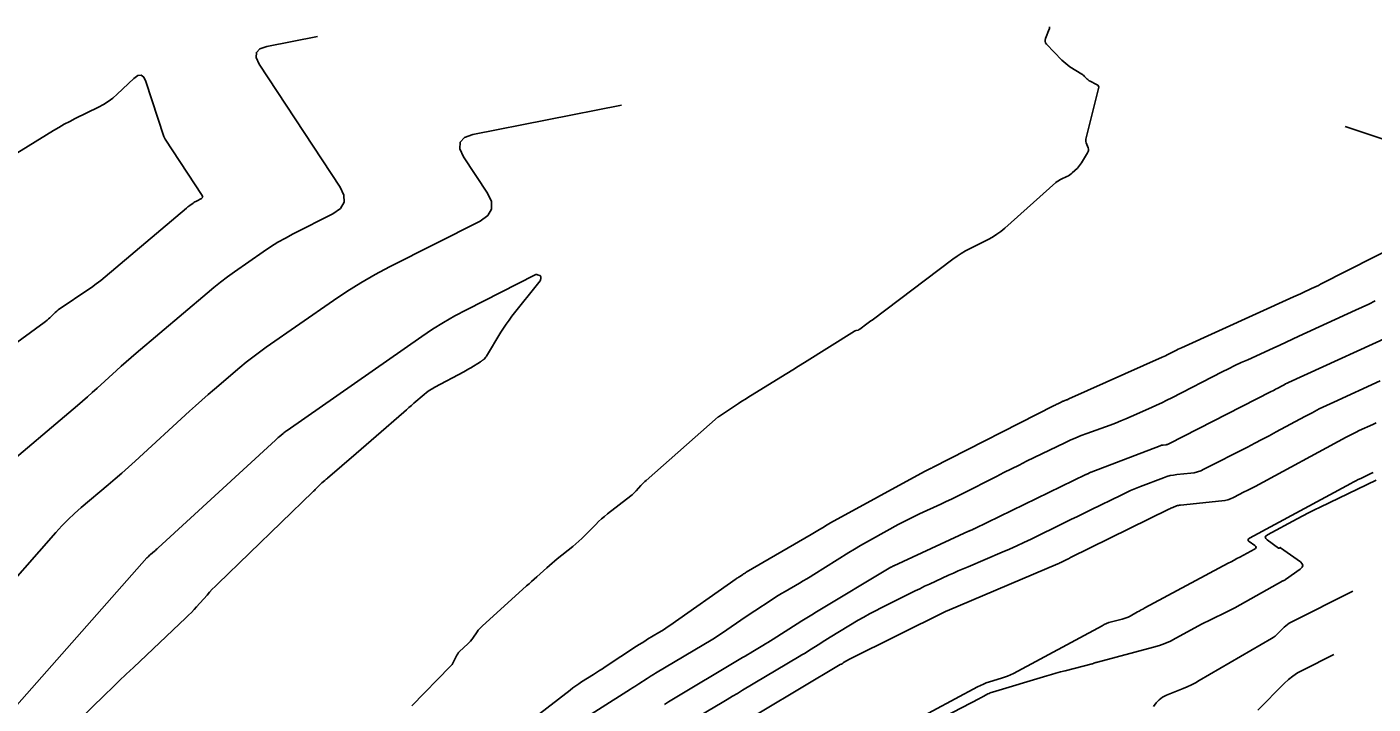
# Model space of a CAD drawing. Extents: x 658976 to 668726, y 639543 to 647196.
# Drawn here: x 661565.4 to 661720.2, y 642705.6 to 642783.5 of the extents above; entities that cross this region are included whole.
import ezdxf

# ---------------------------------------------------------------- set-up
doc = ezdxf.new("R2010")
doc.units = 0
for name, color, linetype in [('Ex_Major Contours', 7, 'Continuous'), ('Ex_Minor Contours', 7, 'Continuous'), ('R_Ramp 15 Degree_Min Ls', 7, 'Continuous')]:
    doc.layers.add(name, color=color, linetype=linetype)

msp = doc.modelspace()

# ---------------------------------------------------------------- linework, layer by layer
at = {"layer": 'Ex_Major Contours'}
for points in [[(661561.24, 642767.2), (661568.42, 642771.62), (661569.03, 642771.98), (661569.65, 642772.34), (661570.29, 642772.67), (661570.92, 642772.99), (661573.59, 642774.3), (661574.17, 642774.61), (661574.72, 642774.96), (661575.25, 642775.36), (661575.75, 642775.79), (661577.68, 642777.62), (661578.12, 642777.94), (661578.5, 642777.99), (661578.81, 642777.77), (661579.05, 642777.27), (661581.12, 642770.95), (661581.15, 642770.87), (661581.19, 642770.79), (661581.23, 642770.71), (661581.27, 642770.64), (661585.53, 642764.16), (661585.58, 642764.04), (661585.59, 642763.95), (661585.54, 642763.86), (661585.43, 642763.79), (661584.89, 642763.51), (661584.78, 642763.46), (661584.68, 642763.4), (661584.58, 642763.33), (661584.48, 642763.27), (661584.09, 642762.99), (661583.99, 642762.92), (661583.89, 642762.85), (661583.8, 642762.78), (661583.71, 642762.7), (661574.38, 642754.79), (661573.87, 642754.37), (661573.34, 642753.97), (661572.81, 642753.57), (661572.26, 642753.2), (661569.31, 642751.23), (661569.13, 642751.11), (661568.96, 642750.98), (661568.79, 642750.84), (661568.63, 642750.69), (661568.01, 642750.09), (661567.85, 642749.94), (661567.68, 642749.8), (661567.52, 642749.67), (661567.34, 642749.54), (661558.05, 642742.75)], [(661720.45, 642752.02), (661719.7, 642751.66), (661718.95, 642751.3), (661718.19, 642750.94), (661711.67, 642747.95), (661710.94, 642747.61), (661710.2, 642747.28), (661709.46, 642746.94), (661708.72, 642746.6), (661705.77, 642745.26), (661705.03, 642744.92), (661704.3, 642744.58), (661703.57, 642744.22), (661702.85, 642743.85), (661697.05, 642740.89), (661696.47, 642740.6), (661695.89, 642740.31), (661695.3, 642740.04), (661694.72, 642739.77), (661692.36, 642738.71), (661691.76, 642738.45), (661691.17, 642738.21), (661690.57, 642737.97), (661689.96, 642737.74), (661687.28, 642736.78), (661686.63, 642736.53), (661685.99, 642736.27), (661685.36, 642736), (661684.74, 642735.7), (661680.33, 642733.57), (661679.47, 642733.14), (661678.6, 642732.71), (661677.74, 642732.28), (661676.88, 642731.84), (661672.93, 642729.83), (661672.32, 642729.52), (661671.71, 642729.22), (661671.1, 642728.93), (661670.48, 642728.64), (661668.02, 642727.51), (661667.4, 642727.22), (661666.79, 642726.92), (661666.19, 642726.61), (661665.59, 642726.29), (661662.62, 642724.67), (661661.93, 642724.28), (661661.24, 642723.89), (661660.56, 642723.48), (661659.89, 642723.07), (661655.86, 642720.55), (661655.45, 642720.3), (661655.05, 642720.05), (661654.64, 642719.81), (661654.23, 642719.57), (661652.58, 642718.61), (661652.17, 642718.37), (661651.76, 642718.12), (661651.35, 642717.87), (661650.95, 642717.61), (661649.08, 642716.39), (661648.67, 642716.12), (661648.27, 642715.85), (661647.87, 642715.57), (661647.47, 642715.3), (661645.88, 642714.18), (661645.48, 642713.9), (661645.08, 642713.63), (661644.67, 642713.37), (661644.25, 642713.12), (661637.67, 642709.2), (661637.42, 642709.05), (661637.18, 642708.9), (661636.94, 642708.75), (661636.7, 642708.6), (661635.75, 642707.97), (661635.51, 642707.81), (661635.27, 642707.66), (661635.03, 642707.5), (661634.79, 642707.35), (661627.84, 642702.96)], [(661706.92, 642704.93), (661709.97, 642708.01), (661710.45, 642708.46), (661710.97, 642708.87), (661711.52, 642709.24), (661712.1, 642709.56), (661715.67, 642711.36)]]:
    msp.add_lwpolyline(points, dxfattribs=at)
at = {"layer": 'Ex_Minor Contours'}
for points in [[(661609.65, 642705.45), (661614.05, 642709.95), (661614.17, 642710.08), (661614.27, 642710.21), (661614.36, 642710.36), (661614.44, 642710.51), (661614.73, 642711.13), (661614.81, 642711.28), (661614.91, 642711.43), (661615.01, 642711.56), (661615.13, 642711.68), (661616.09, 642712.57), (661616.25, 642712.73), (661616.39, 642712.89), (661616.53, 642713.06), (661616.66, 642713.23), (661617.15, 642713.96), (661617.27, 642714.14), (661617.41, 642714.3), (661617.56, 642714.46), (661617.72, 642714.62), (661622.83, 642719.23), (661623.12, 642719.49), (661623.41, 642719.75), (661623.71, 642720.01), (661624, 642720.28), (661625.17, 642721.33), (661625.46, 642721.59), (661625.76, 642721.85), (661626.06, 642722.1), (661626.37, 642722.35), (661628.16, 642723.78), (661628.51, 642724.07), (661628.85, 642724.37), (661629.19, 642724.68), (661629.51, 642725.01), (661630.8, 642726.31), (661631.12, 642726.63), (661631.46, 642726.94), (661631.8, 642727.24), (661632.16, 642727.52), (661634.82, 642729.59), (661634.98, 642729.73), (661635.13, 642729.87), (661635.28, 642730.01), (661635.43, 642730.16), (661635.98, 642730.79), (661636.12, 642730.94), (661636.27, 642731.09), (661636.42, 642731.24), (661636.57, 642731.38), (661644.87, 642738.68), (661644.87, 642738.68), (661644.88, 642738.68), (661644.88, 642738.68), (661644.89, 642738.69), (661644.9, 642738.7), (661647.22, 642740.22), (661647.61, 642740.47), (661648, 642740.72), (661648.39, 642740.97), (661648.79, 642741.22), (661652.08, 642743.26), (661652.76, 642743.68), (661653.44, 642744.11), (661654.11, 642744.53), (661654.79, 642744.95), (661660.56, 642748.55), (661660.61, 642748.57), (661660.66, 642748.59), (661660.7, 642748.61), (661660.76, 642748.63), (661660.96, 642748.67), (661661.01, 642748.69), (661661.06, 642748.71), (661661.1, 642748.73), (661661.15, 642748.76), (661661.97, 642749.37), (661662.12, 642749.48), (661662.27, 642749.6), (661662.42, 642749.71), (661662.57, 642749.82), (661671.86, 642756.81), (661672.34, 642757.15), (661672.82, 642757.47), (661673.33, 642757.77), (661673.84, 642758.04), (661675.92, 642759.09), (661676.43, 642759.37), (661676.92, 642759.68), (661677.39, 642760.02), (661677.84, 642760.4), (661683.72, 642765.63), (661683.86, 642765.75), (661684.01, 642765.85), (661684.16, 642765.95), (661684.33, 642766.03), (661684.99, 642766.33), (661685.16, 642766.42), (661685.31, 642766.51), (661685.46, 642766.62), (661685.59, 642766.74), (661686.18, 642767.3), (661686.31, 642767.44), (661686.44, 642767.59), (661686.55, 642767.74), (661686.66, 642767.91), (661687.36, 642769.07), (661687.42, 642769.2), (661687.45, 642769.34), (661687.45, 642769.48), (661687.42, 642769.62), (661687.21, 642770.2), (661687.17, 642770.34), (661687.16, 642770.49), (661687.16, 642770.64), (661687.19, 642770.79), (661688.63, 642776.44), (661688.64, 642776.6), (661688.61, 642776.73), (661688.53, 642776.84), (661688.4, 642776.93), (661687.64, 642777.29), (661687.55, 642777.34), (661687.46, 642777.4), (661687.38, 642777.47), (661687.31, 642777.54), (661687.02, 642777.85), (661686.94, 642777.93), (661686.86, 642778), (661686.78, 642778.06), (661686.69, 642778.12), (661685.33, 642778.96), (661685.08, 642779.13), (661684.85, 642779.31), (661684.62, 642779.51), (661684.4, 642779.72), (661682.64, 642781.54), (661682.53, 642781.69), (661682.47, 642781.85), (661682.47, 642782.02), (661682.52, 642782.2), (661682.95, 642783.26), (661682.96, 642783.29), (661682.96, 642783.31), (661682.97, 642783.34), (661682.97, 642783.37), (661682.97, 642783.54)], [(661598.78, 642782.45), (661592.95, 642781.3), (661592.17, 642781.03), (661591.76, 642780.6), (661591.74, 642780.01), (661592.09, 642779.26), (661601.39, 642765.12), (661601.83, 642764.18), (661601.84, 642763.36), (661601.42, 642762.65), (661600.57, 642762.05), (661595.99, 642759.72), (661595.1, 642759.25), (661594.23, 642758.76), (661593.38, 642758.23), (661592.55, 642757.67), (661589.25, 642755.37), (661588.44, 642754.79), (661587.64, 642754.19), (661586.85, 642753.56), (661586.08, 642752.92), (661577.92, 642746.01), (661577.35, 642745.52), (661576.78, 642745.02), (661576.22, 642744.52), (661575.66, 642744.01), (661573.44, 642741.98), (661572.89, 642741.47), (661572.33, 642740.97), (661571.76, 642740.48), (661571.19, 642739.99), (661561.92, 642732.17)], [(661633.77, 642774.53), (661616.67, 642771.15), (661615.69, 642770.81), (661615.18, 642770.27), (661615.15, 642769.53), (661615.59, 642768.59), (661618.33, 642764.42), (661618.79, 642763.44), (661618.8, 642762.57), (661618.36, 642761.83), (661617.48, 642761.21), (661607.08, 642755.94), (661605.42, 642755.05), (661603.78, 642754.11), (661602.18, 642753.12), (661600.62, 642752.07), (661592.9, 642746.69), (661592.12, 642746.13), (661591.35, 642745.55), (661590.6, 642744.96), (661589.86, 642744.35), (661586.93, 642741.86), (661586.2, 642741.24), (661585.48, 642740.61), (661584.76, 642739.97), (661584.05, 642739.32), (661577.8, 642733.57), (661577.04, 642732.89), (661576.28, 642732.21), (661575.51, 642731.54), (661574.73, 642730.87), (661571.61, 642728.24), (661570.84, 642727.57), (661570.1, 642726.87), (661569.39, 642726.14), (661568.7, 642725.39), (661561.25, 642716.96)], [(661726.66, 642760.29), (661714.15, 642753.93), (661713.9, 642753.8), (661713.64, 642753.68), (661713.38, 642753.55), (661713.12, 642753.43), (661712.09, 642752.96), (661711.83, 642752.84), (661711.57, 642752.72), (661711.31, 642752.6), (661711.05, 642752.49), (661698.16, 642746.64), (661697.98, 642746.55), (661697.79, 642746.46), (661697.6, 642746.37), (661697.42, 642746.28), (661696.68, 642745.9), (661696.5, 642745.81), (661696.31, 642745.72), (661696.12, 642745.63), (661695.94, 642745.54), (661685.21, 642740.74), (661685.14, 642740.71), (661685.07, 642740.68), (661685, 642740.65), (661684.93, 642740.63), (661684.66, 642740.53), (661684.59, 642740.5), (661684.52, 642740.47), (661684.45, 642740.44), (661684.38, 642740.41), (661683.92, 642740.19), (661683.82, 642740.14), (661683.73, 642740.09), (661683.63, 642740.04), (661683.53, 642739.99), (661669.52, 642732.84), (661669.44, 642732.8), (661669.36, 642732.77), (661669.29, 642732.73), (661669.21, 642732.69), (661668.9, 642732.55), (661668.83, 642732.52), (661668.75, 642732.48), (661668.68, 642732.44), (661668.6, 642732.4), (661657.79, 642726.49), (661657.6, 642726.38), (661657.42, 642726.27), (661657.23, 642726.16), (661657.05, 642726.05), (661656.32, 642725.6), (661656.14, 642725.48), (661655.95, 642725.37), (661655.77, 642725.26), (661655.58, 642725.15), (661648.1, 642720.8), (661648, 642720.74), (661647.9, 642720.68), (661647.8, 642720.62), (661647.7, 642720.56), (661647.32, 642720.3), (661647.22, 642720.24), (661647.12, 642720.18), (661647.03, 642720.11), (661646.93, 642720.04), (661639.33, 642714.69), (661639.02, 642714.48), (661638.7, 642714.27), (661638.38, 642714.07), (661638.06, 642713.87), (661636.76, 642713.1), (661636.43, 642712.9), (661636.11, 642712.7), (661635.79, 642712.5), (661635.48, 642712.29), (661631.89, 642709.93), (661631.55, 642709.71), (661631.22, 642709.49), (661630.88, 642709.27), (661630.54, 642709.05), (661629.17, 642708.19), (661628.83, 642707.97), (661628.5, 642707.74), (661628.17, 642707.51), (661627.85, 642707.26), (661622.49, 642703.09)], [(661564.22, 642705.53), (661579.16, 642722.45), (661579.26, 642722.56), (661579.37, 642722.67), (661579.47, 642722.76), (661579.58, 642722.86), (661580.03, 642723.24), (661580.14, 642723.33), (661580.25, 642723.43), (661580.36, 642723.52), (661580.46, 642723.62), (661593.95, 642736.01), (661594.06, 642736.11), (661594.16, 642736.21), (661594.27, 642736.3), (661594.38, 642736.39), (661594.82, 642736.77), (661594.93, 642736.86), (661595.05, 642736.95), (661595.16, 642737.04), (661595.28, 642737.12), (661610.77, 642747.92), (661612.02, 642748.76), (661613.29, 642749.55), (661614.59, 642750.3), (661615.92, 642751), (661623.83, 642755.01), (661623.89, 642755.04), (661623.95, 642755.05), (661624.01, 642755.05), (661624.08, 642755.03), (661624.34, 642754.95), (661624.39, 642754.93), (661624.43, 642754.89), (661624.45, 642754.85), (661624.46, 642754.79), (661624.46, 642754.55), (661624.45, 642754.5), (661624.44, 642754.44), (661624.42, 642754.39), (661624.38, 642754.34), (661621.15, 642750.25), (661620.82, 642749.81), (661620.49, 642749.36), (661620.18, 642748.9), (661619.89, 642748.43), (661618.21, 642745.66), (661618.18, 642745.62), (661618.15, 642745.58), (661618.13, 642745.54), (661618.1, 642745.51), (661617.94, 642745.32), (661617.93, 642745.31), (661617.92, 642745.3), (661617.9, 642745.28), (661617.89, 642745.27), (661617.83, 642745.23), (661617.82, 642745.22), (661617.8, 642745.21), (661617.79, 642745.2), (661617.77, 642745.19), (661617.65, 642745.09), (661617.62, 642745.07), (661617.59, 642745.05), (661617.56, 642745.03), (661617.54, 642745.01), (661616.41, 642744.31), (661616.21, 642744.19), (661616.01, 642744.08), (661615.81, 642743.97), (661615.61, 642743.86), (661612.3, 642742.11), (661611.96, 642741.92), (661611.64, 642741.72), (661611.33, 642741.5), (661611.04, 642741.25), (661609.88, 642740.25), (661609.59, 642740), (661609.3, 642739.75), (661609.01, 642739.5), (661608.72, 642739.24), (661605.54, 642736.45), (661604.97, 642735.95), (661604.4, 642735.45), (661603.82, 642734.96), (661603.25, 642734.46), (661599.94, 642731.64), (661599.86, 642731.57), (661599.78, 642731.5), (661599.7, 642731.43), (661599.62, 642731.37), (661599.29, 642731.09), (661599.21, 642731.02), (661599.14, 642730.95), (661599.06, 642730.87), (661598.98, 642730.8), (661598.61, 642730.41), (661598.52, 642730.31), (661598.43, 642730.22), (661598.34, 642730.14), (661598.25, 642730.05), (661587.32, 642719.49), (661587, 642719.18), (661586.68, 642718.86), (661586.38, 642718.53), (661586.08, 642718.19), (661584.89, 642716.84), (661584.59, 642716.51), (661584.28, 642716.18), (661583.96, 642715.86), (661583.64, 642715.55), (661577.62, 642709.86), (661576.8, 642709.09), (661575.98, 642708.31), (661575.17, 642707.52), (661574.36, 642706.73), (661569.62, 642702.09)], [(661638.68, 642705.6), (661638.8, 642705.68), (661638.92, 642705.76), (661639.05, 642705.84), (661639.17, 642705.91), (661647.68, 642710.99), (661647.97, 642711.17), (661648.27, 642711.34), (661648.56, 642711.52), (661648.85, 642711.69), (661650.02, 642712.39), (661650.31, 642712.56), (661650.6, 642712.74), (661650.89, 642712.92), (661651.18, 642713.1), (661653.95, 642714.86), (661654.51, 642715.21), (661655.07, 642715.56), (661655.63, 642715.9), (661656.19, 642716.24), (661664.74, 642721.38), (661664.76, 642721.4), (661664.79, 642721.41), (661664.82, 642721.43), (661664.85, 642721.44), (661664.96, 642721.5), (661664.99, 642721.51), (661665.01, 642721.53), (661665.04, 642721.54), (661665.07, 642721.55), (661673.65, 642725.52), (661673.72, 642725.54), (661673.78, 642725.57), (661673.84, 642725.6), (661673.9, 642725.63), (661674.15, 642725.73), (661674.21, 642725.76), (661674.28, 642725.79), (661674.34, 642725.81), (661674.4, 642725.84), (661687.16, 642732.04), (661687.21, 642732.07), (661687.26, 642732.09), (661687.31, 642732.12), (661687.37, 642732.14), (661687.57, 642732.24), (661687.62, 642732.27), (661687.67, 642732.29), (661687.72, 642732.31), (661687.77, 642732.33), (661695.7, 642735.36), (661695.78, 642735.39), (661695.87, 642735.41), (661695.95, 642735.43), (661696.04, 642735.44), (661696.38, 642735.48), (661696.47, 642735.49), (661696.55, 642735.51), (661696.63, 642735.54), (661696.71, 642735.57), (661708.49, 642741.59), (661708.65, 642741.68), (661708.82, 642741.76), (661708.98, 642741.85), (661709.15, 642741.94), (661709.8, 642742.3), (661709.97, 642742.38), (661710.14, 642742.47), (661710.3, 642742.55), (661710.47, 642742.63), (661724.06, 642748.86)], [(661721, 642742.83), (661715.68, 642740.39), (661714.84, 642740), (661714, 642739.59), (661713.17, 642739.16), (661712.34, 642738.73), (661709.06, 642736.95), (661708.24, 642736.51), (661707.41, 642736.07), (661706.58, 642735.64), (661705.75, 642735.21), (661700.74, 642732.65), (661700.38, 642732.48), (661700.01, 642732.36), (661699.62, 642732.26), (661699.23, 642732.21), (661697.64, 642732.05), (661697.24, 642731.99), (661696.85, 642731.92), (661696.47, 642731.81), (661696.09, 642731.68), (661693.44, 642730.67), (661692.87, 642730.44), (661692.31, 642730.21), (661691.76, 642729.96), (661691.21, 642729.69), (661687.73, 642727.98), (661686.97, 642727.6), (661686.21, 642727.23), (661685.45, 642726.86), (661684.68, 642726.49), (661680.87, 642724.63), (661680.04, 642724.24), (661679.21, 642723.85), (661678.38, 642723.48), (661677.54, 642723.12), (661673.61, 642721.45), (661673.05, 642721.21), (661672.49, 642720.96), (661671.94, 642720.72), (661671.38, 642720.46), (661669.17, 642719.44), (661668.62, 642719.19), (661668.07, 642718.92), (661667.52, 642718.66), (661666.98, 642718.39), (661663.62, 642716.72), (661662.95, 642716.38), (661662.29, 642716.03), (661661.64, 642715.66), (661660.99, 642715.28), (661657.74, 642713.33), (661657.45, 642713.15), (661657.15, 642712.96), (661656.85, 642712.78), (661656.56, 642712.59), (661655.38, 642711.85), (661655.09, 642711.66), (661654.79, 642711.48), (661654.5, 642711.3), (661654.2, 642711.12), (661647.67, 642707.23), (661647.09, 642706.88), (661646.51, 642706.54), (661645.92, 642706.19), (661645.34, 642705.84), (661642.79, 642704.32)], [(661645.45, 642702.15), (661658.92, 642710.18), (661658.95, 642710.2), (661658.99, 642710.22), (661659.02, 642710.23), (661659.05, 642710.25), (661659.17, 642710.33), (661659.2, 642710.35), (661659.23, 642710.37), (661659.26, 642710.39), (661659.29, 642710.41), (661659.63, 642710.61), (661659.7, 642710.65), (661659.77, 642710.69), (661659.83, 642710.72), (661659.9, 642710.76), (661671.1, 642716.33), (661671.12, 642716.34), (661671.14, 642716.35), (661671.18, 642716.36), (661671.2, 642716.37), (661671.22, 642716.38), (661683.92, 642721.78), (661684.04, 642721.83), (661684.17, 642721.89), (661684.29, 642721.94), (661684.42, 642722), (661684.91, 642722.24), (661685.03, 642722.3), (661685.16, 642722.36), (661685.28, 642722.43), (661685.41, 642722.49), (661696.72, 642728.07), (661696.83, 642728.12), (661696.94, 642728.17), (661697.05, 642728.21), (661697.16, 642728.26), (661697.6, 642728.43), (661697.71, 642728.47), (661697.82, 642728.5), (661697.94, 642728.52), (661698.05, 642728.54), (661702.8, 642729.01), (661703.15, 642729.06), (661703.48, 642729.14), (661703.81, 642729.25), (661704.13, 642729.4), (661705.38, 642730.04), (661705.7, 642730.2), (661706.01, 642730.36), (661706.32, 642730.53), (661706.63, 642730.69), (661717.09, 642736.35), (661717.47, 642736.55), (661717.85, 642736.74), (661718.23, 642736.93), (661718.61, 642737.11), (661720.16, 642737.82), (661720.54, 642738)], [(661720.2, 642732.29), (661719.92, 642732.15), (661718.77, 642731.6), (661718.48, 642731.46), (661718.2, 642731.32), (661717.92, 642731.17), (661717.64, 642731.02), (661705.98, 642724.74), (661705.85, 642724.64), (661705.81, 642724.54), (661705.84, 642724.44), (661705.96, 642724.33), (661706.58, 642723.88), (661706.69, 642723.76), (661706.73, 642723.66), (661706.68, 642723.56), (661706.55, 642723.47), (661704.88, 642722.56), (661704.54, 642722.38), (661704.21, 642722.2), (661703.87, 642722.02), (661703.54, 642721.84), (661693.94, 642716.7), (661693.73, 642716.58), (661693.51, 642716.47), (661693.3, 642716.35), (661693.09, 642716.24), (661692.24, 642715.77), (661692.02, 642715.66), (661691.8, 642715.56), (661691.58, 642715.48), (661691.35, 642715.41), (661690.11, 642715.09), (661689.82, 642715.01), (661689.55, 642714.91), (661689.28, 642714.79), (661689.02, 642714.66), (661678.82, 642709.18), (661678.49, 642709.01), (661678.16, 642708.87), (661677.82, 642708.73), (661677.47, 642708.62), (661676.06, 642708.2), (661675.71, 642708.08), (661675.37, 642707.95), (661675.03, 642707.8), (661674.7, 642707.64), (661664.42, 642702.1)], [(661659.64, 642698.35), (661674.92, 642706.28), (661675.04, 642706.35), (661675.16, 642706.41), (661675.29, 642706.48), (661675.41, 642706.54), (661675.9, 642706.81), (661676.02, 642706.87), (661676.15, 642706.93), (661676.28, 642706.97), (661676.41, 642707.02), (661682.66, 642708.89), (661683.19, 642709.04), (661683.72, 642709.19), (661684.26, 642709.34), (661684.79, 642709.48), (661687.9, 642710.27), (661687.95, 642710.29), (661688, 642710.3), (661688.05, 642710.32), (661688.09, 642710.34), (661688.29, 642710.41), (661688.33, 642710.43), (661688.38, 642710.44), (661688.43, 642710.46), (661688.48, 642710.47), (661694.95, 642712.19), (661695.62, 642712.39), (661696.26, 642712.62), (661696.89, 642712.9), (661697.51, 642713.21), (661700.55, 642714.86), (661700.85, 642715.03), (661701.17, 642715.19), (661701.48, 642715.34), (661701.8, 642715.49), (661703.06, 642716.09), (661703.38, 642716.24), (661703.69, 642716.4), (661704, 642716.56), (661704.31, 642716.73), (661709.83, 642719.82), (661709.86, 642719.83), (661709.88, 642719.84), (661709.9, 642719.86), (661709.93, 642719.87), (661710.03, 642719.91), (661710.05, 642719.92), (661710.07, 642719.94), (661710.1, 642719.95), (661710.12, 642719.96), (661711.82, 642721.17), (661712.04, 642721.38), (661712.11, 642721.58), (661712.04, 642721.79), (661711.83, 642722), (661709.55, 642723.63), (661709.53, 642723.64), (661709.51, 642723.64), (661709.49, 642723.64), (661709.47, 642723.63), (661709.38, 642723.58), (661709.36, 642723.57), (661709.34, 642723.56), (661709.32, 642723.57), (661709.3, 642723.58), (661708, 642724.52), (661707.84, 642724.68), (661707.79, 642724.83), (661707.86, 642724.97), (661708.04, 642725.11), (661711.47, 642726.95), (661712.12, 642727.3), (661712.78, 642727.64), (661713.44, 642727.97), (661714.11, 642728.3), (661720.56, 642731.4)], [(661717.86, 642718.64), (661710.76, 642715.07), (661710.55, 642714.95), (661710.34, 642714.81), (661710.15, 642714.66), (661709.97, 642714.49), (661709.28, 642713.79), (661709.1, 642713.62), (661708.92, 642713.47), (661708.72, 642713.32), (661708.51, 642713.19), (661700.21, 642708.35), (661699.76, 642708.09), (661699.3, 642707.86), (661698.83, 642707.64), (661698.36, 642707.44), (661696.43, 642706.66), (661695.98, 642706.43), (661695.58, 642706.14), (661695.23, 642705.79), (661694.93, 642705.38)]]:
    msp.add_lwpolyline(points, dxfattribs=at)
at = {"layer": 'R_Ramp 15 Degree_Min Ls'}
msp.add_lwpolyline([(661906.68, 642708.78), (661811.83, 642740.44), (661716.97, 642772.09)], dxfattribs=at)

doc.saveas('drawing.dxf')
